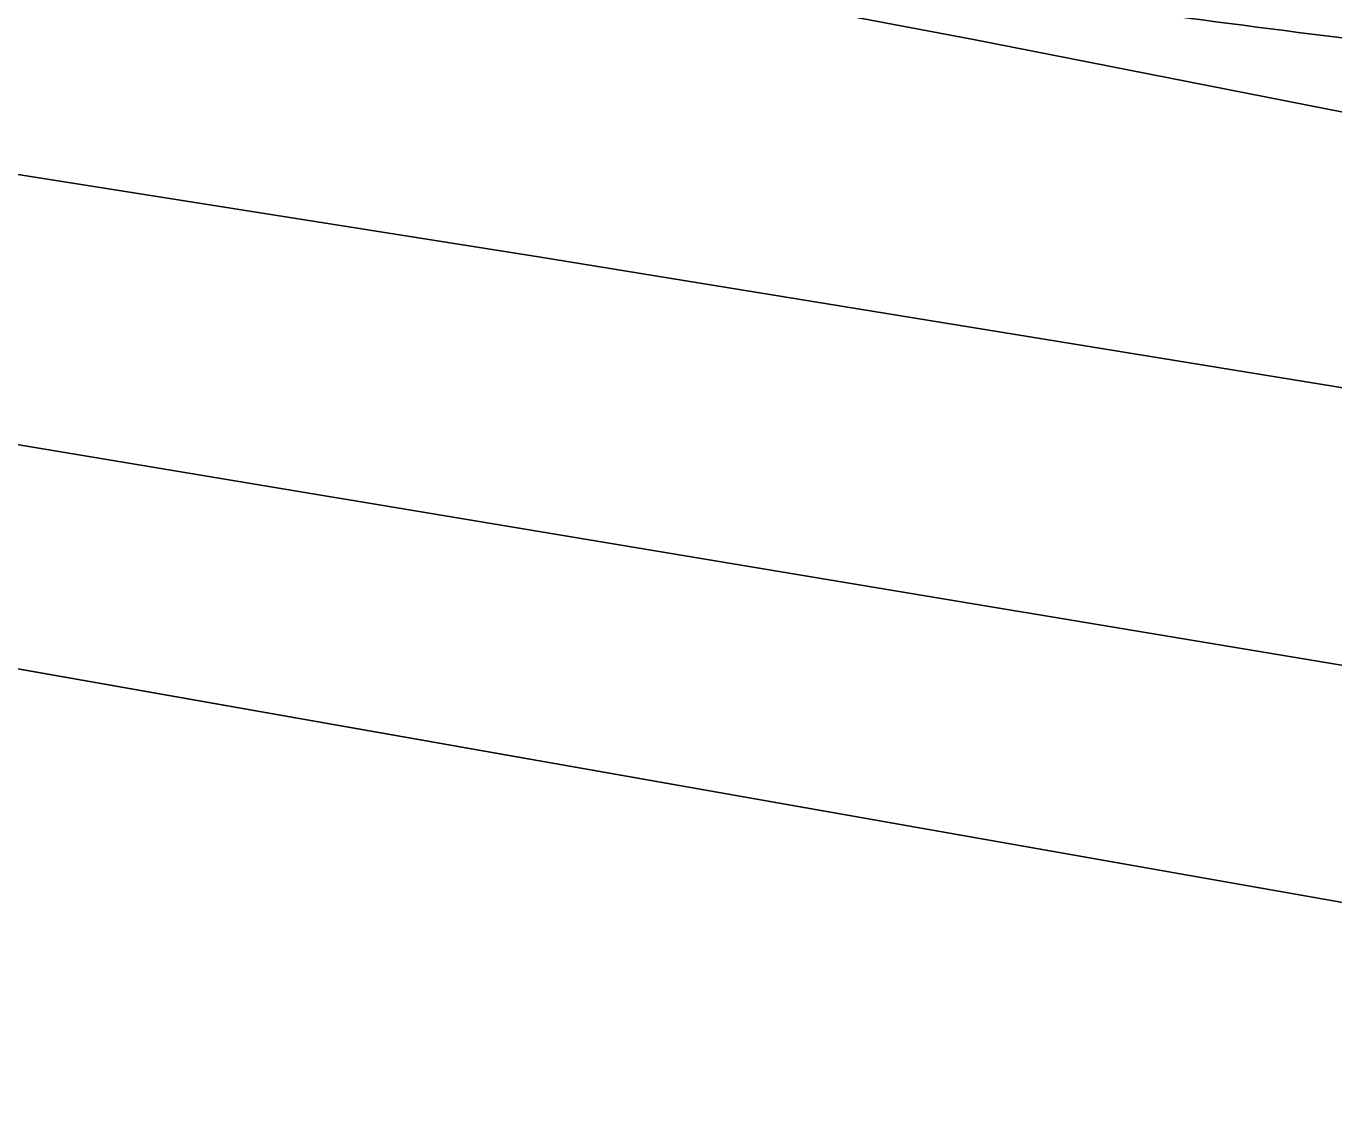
# Model space of a CAD drawing. Extents: x 3329332 to 3367211, y 631066 to 656469.
# Drawn here: x 3338074.1 to 3338183.4, y 648310.9 to 648401.2 of the extents above; entities that cross this region are included whole.
import ezdxf

# ---------------------------------------------------------------- set-up
doc = ezdxf.new("R2010")
doc.units = 0
for name, color, linetype in [('V-RIVR-EDGE', 7, 'Continuous'), ('V-TOPO-DPTH', 7, 'Continuous'), ('V-TOPO-MINR', 7, 'Continuous')]:
    doc.layers.add(name, color=color, linetype=linetype)

msp = doc.modelspace()

# ---------------------------------------------------------------- linework, layer by layer
at = {"layer": 'V-RIVR-EDGE'}
msp.add_spline([(3343636.8271070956, 646843.3989800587), (3343622.1108212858, 646851.5792317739), (3343608.9428611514, 646858.5922459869), (3343596.5399541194, 646861.3375356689), (3343585.2946953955, 646861.7531449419), (3343568.24393458, 646866.8367453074), (3343554.697763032, 646877.7287245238), (3343538.057816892, 646892.1185805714), (3343529.147033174, 646895.6308411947), (3343519.467360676, 646901.8596239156), (3343506.6900779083, 646910.0350810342), (3343488.8790585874, 646921.325408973), (3343476.1027347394, 646929.8886666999), (3343464.099135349, 646937.2866047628), (3343456.7481843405, 646944.2852351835), (3343449.7850339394, 646951.2829066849), (3343444.7484206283, 646953.23437568), (3343437.386921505, 646955.9671994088), (3343424.9830555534, 646958.3246884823), (3343409.480620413, 646962.2410513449), (3343396.697584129, 646968.089704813), (3343383.5277061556, 646974.3271178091), (3343375.7774475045, 646976.6730998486), (3343358.7228510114, 646980.205497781), (3343342.4448146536, 646984.1237784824), (3343324.996664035, 646985.3303316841), (3343315.3045255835, 646986.5177064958), (3343304.843498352, 646990.4216034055), (3343288.9638107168, 646998.60473188), (3343275.4109267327, 647006.7821068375), (3343264.954694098, 647012.6250067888), (3343248.681452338, 647018.4822905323), (3343233.954618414, 647022.3967355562), (3343209.925364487, 647028.2731976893), (3343162.260410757, 647042.3519666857), (3343147.918500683, 647045.1020509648), (3343128.926818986, 647049.4148447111), (3343116.5229530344, 647051.7723337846), (3343106.4526031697, 647056.8386736), (3343102.5793916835, 647058.7872658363), (3343086.688197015, 647062.3167870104), (3343081.258988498, 647062.3302118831), (3343073.506812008, 647063.9005927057), (3343064.593151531, 647066.249451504), (3343053.7481593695, 647071.7055097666), (3343047.940739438, 647075.5978996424), (3343041.7426421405, 647078.3278466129), (3343029.344529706, 647083.0121393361), (3343020.0488221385, 647087.6887607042), (3343006.4940203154, 647095.090534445), (3342971.6236099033, 647107.974257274), (3342951.4790744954, 647116.5557344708), (3342937.1515482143, 647125.1228278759), (3342928.2455590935, 647130.5740915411), (3342903.0586568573, 647138.7802340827), (3342877.487789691, 647148.5385379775), (3342858.8954156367, 647157.5039801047), (3342849.609297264, 647166.0586075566), (3342844.19159578, 647170.7256397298), (3342831.7934833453, 647175.4099324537), (3342823.655424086, 647177.7568734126), (3342803.887182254, 647181.6837843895), (3342796.52568313, 647184.4166081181), (3342787.2309344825, 647189.4810300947), (3342775.609382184, 647194.5512055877), (3342758.944504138, 647198.858245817), (3342732.97337041, 647203.5761007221), (3342721.3451056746, 647205.9316719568), (3342697.703652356, 647211.8071751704), (3342663.989931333, 647221.973416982), (3342635.705418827, 647232.1262339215), (3342620.593661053, 647237.2050396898), (3342601.9840264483, 647239.1900708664), (3342563.6166981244, 647249.3678197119), (3342526.798654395, 647258.7661316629), (3342490.762924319, 647270.8771300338), (3342457.056874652, 647284.1457767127), (3342444.661638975, 647289.9934712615), (3342438.029712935, 647274.1099479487), (3342415.16769651, 647281.5347357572), (3342391.925550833, 647292.0628873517), (3342329.1699355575, 647319.7520755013), (3342295.0780031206, 647333.7972823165), (3342283.068650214, 647338.8684167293), (3342254.791809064, 647352.1236385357), (3342236.19751717, 647360.3134794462), (3342218.3759497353, 647367.3380006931), (3342205.204153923, 647372.7998124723), (3342191.64743426, 647379.4259849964), (3342179.2579521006, 647387.6004831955), (3342172.2852125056, 647390.720148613), (3342149.820585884, 647402.0219835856), (3342116.8997266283, 647419.1667185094), (3342096.3664316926, 647427.3613540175), (3342074.6726116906, 647436.7222681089), (3342056.4594079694, 647442.1965458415), (3342048.7110671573, 647445.3181290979), (3342046.3909759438, 647448.0384868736), (3342044.4577264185, 647450.3700851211), (3342038.2586702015, 647452.712231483), (3342007.6463951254, 647462.4830013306), (3341964.2482070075, 647476.9390228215), (3341952.242689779, 647483.5613596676), (3341946.042674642, 647485.5157054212), (3341937.125178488, 647486.313361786), (3341928.594524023, 647486.7222586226), (3341922.397385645, 647489.8400062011), (3341906.513862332, 647496.4719322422), (3341894.505468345, 647501.9308672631), (3341878.2379801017, 647510.1149546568), (3341870.0932084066, 647509.7472913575), (3341856.9137412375, 647512.1066982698), (3341848.000080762, 647514.4555570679), (3341827.073231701, 647520.324347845), (3341821.2638939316, 647523.4411365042), (3341814.6789549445, 647526.5598430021), (3341810.025347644, 647526.571350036), (3341806.5332243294, 647525.8043790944), (3341795.289883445, 647526.9955895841), (3341774.7450814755, 647530.5366177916), (3341748.7854547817, 647539.9080799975), (3341739.1000287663, 647543.8100590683), (3341723.2049984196, 647545.7883778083), (3341703.4377155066, 647550.1030893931), (3341688.708963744, 647553.2419331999), (3341675.143613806, 647556.3779002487), (3341665.0684693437, 647559.505237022), (3341655.7785152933, 647566.5086620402), (3341650.35985489, 647570.787893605), (3341641.0583938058, 647573.1377113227), (3341619.3521078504, 647577.4572175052), (3341603.0731125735, 647580.9876975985), (3341588.7244900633, 647581.0231776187), (3341577.8641551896, 647580.2744261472), (3341570.499779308, 647581.843848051), (3341563.913881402, 647584.5747539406), (3341550.35620282, 647590.8131258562), (3341537.182489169, 647595.4993364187), (3341511.9936690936, 647602.9298777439), (3341494.1644303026, 647606.8519941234), (3341474.01126462, 647611.9432658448), (3341452.3126500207, 647619.3651768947), (3341435.647771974, 647623.672217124), (3341426.7293169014, 647624.0820728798), (3341409.6747204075, 647627.6144708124), (3341399.593822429, 647628.4150039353), (3341382.156219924, 647633.887363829), (3341364.3346524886, 647640.9118850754), (3341355.4209920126, 647643.2607438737), (3341344.179568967, 647645.2275555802), (3341336.034797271, 647644.8598922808), (3341320.5266086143, 647646.449451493), (3341290.677468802, 647651.176895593), (3341274.0145085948, 647656.2595370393), (3341268.5862589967, 647656.6607625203), (3341256.951281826, 647656.301729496), (3341232.5255970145, 647658.6889450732), (3341211.979836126, 647661.842172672), (3341186.0144559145, 647668.8868312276), (3341159.6564804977, 647673.9934456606), (3341146.4731776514, 647674.8016501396), (3341117.007043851, 647677.589132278), (3341103.433063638, 647677.2348938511), (3341097.616054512, 647677.2492776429), (3341091.8028810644, 647678.8148638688), (3341087.9296695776, 647680.7634561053), (3341085.2198599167, 647682.7091715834), (3341079.7954459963, 647684.661599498), (3341055.366884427, 647685.8854132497), (3341036.3684902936, 647687.4836027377), (3341024.7306363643, 647685.9611678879), (3341011.1547383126, 647684.8313282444), (3340999.5255146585, 647686.7990988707), (3340985.1855224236, 647690.3247843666), (3340953.8005228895, 647701.2608738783), (3340935.5930726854, 647709.0619552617), (3340923.584678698, 647714.5208902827), (3340917.0016575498, 647718.4151979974), (3340910.7968478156, 647718.4305407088), (3340908.0793667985, 647717.2738513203), (3340903.8135601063, 647717.2843994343), (3340894.5092222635, 647718.4708153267), (3340882.4893212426, 647719.2761430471), (3340860.789747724, 647726.3102534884), (3340855.75697009, 647729.812924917), (3340851.89047104, 647734.4761214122), (3340848.4060190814, 647736.811555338), (3340842.5909277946, 647737.6015403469), (3340826.314809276, 647742.2954222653), (3340811.5946877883, 647748.9244715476), (3340794.9432346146, 647758.6607202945), (3340781.396104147, 647769.1648989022), (3340774.827466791, 647778.8762157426), (3340770.949460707, 647778.8858049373), (3340766.3035247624, 647781.9997168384), (3340765.154506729, 647787.8196027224), (3340765.1631370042, 647791.3098081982), (3340761.6815618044, 647794.8086439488), (3340748.8985255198, 647800.6572974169), (3340736.8843780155, 647803.7894287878), (3340725.2589900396, 647807.3084018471), (3340719.4477344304, 647809.6495892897), (3340716.353959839, 647813.1474661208), (3340707.8348124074, 647818.2099702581), (3340686.534546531, 647829.8967290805), (3340660.9655972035, 647840.4306341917), (3340654.377781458, 647842.3859388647), (3340636.5533372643, 647848.2470582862), (3340626.477233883, 647850.986594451), (3340619.1090223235, 647851.0048139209), (3340608.2458106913, 647849.0926606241), (3340603.203443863, 647848.7173259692), (3340600.494593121, 647851.0508420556), (3340597.786701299, 647853.7721587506), (3340589.6467242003, 647855.343498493), (3340581.5086649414, 647857.6904394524), (3340569.1143881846, 647863.9259346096), (3340561.3708419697, 647868.9865209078), (3340557.892143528, 647873.6487584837), (3340534.6413675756, 647880.686704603), (3340500.541763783, 647891.6295065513), (3340470.702213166, 647900.2349567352), (3340445.522023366, 647911.1557035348), (3340419.5623966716, 647920.5271657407), (3340404.067632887, 647927.5459334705), (3340372.685510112, 647939.6454248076), (3340342.4696659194, 647952.9054412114), (3340306.057642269, 647969.6710058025), (3340282.828921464, 647985.6283659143), (3340275.0940055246, 647994.1791576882), (3340268.900702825, 647998.8481077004), (3340258.823640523, 648001.199843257), (3340240.223595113, 648007.0628805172), (3340208.8366777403, 648017.2233688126), (3340162.736351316, 648036.7275106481), (3340150.3468691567, 648044.9020088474), (3340132.923650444, 648056.1913778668), (3340120.1463676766, 648064.3668349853), (3340103.8769615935, 648071.7753211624), (3340062.4148997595, 648085.063146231), (3340020.562160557, 648097.1885283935), (3340008.159253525, 648099.9338180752), (3339970.575197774, 648113.2120539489), (3339931.446652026, 648129.2087297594), (3339889.974042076, 648138.2307481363), (3339851.5961656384, 648144.1426902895), (3339826.794187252, 648151.1844720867), (3339779.131151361, 648166.0388423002), (3339750.4607560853, 648176.9682193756), (3339726.4410913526, 648186.7226875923), (3339710.1716852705, 648194.1311737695), (3339698.5520508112, 648199.9769504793), (3339684.9905365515, 648204.6641199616), (3339657.470118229, 648210.1614117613), (3339640.4049736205, 648209.4280030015), (3339598.1414197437, 648212.2471294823), (3339566.358071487, 648218.9183712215), (3339519.0713291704, 648229.118175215), (3339492.7200661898, 648236.9393939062), (3339468.307806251, 648244.7558180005), (3339451.6400514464, 648247.899456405), (3339423.72320224, 648249.9075016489), (3339391.1489100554, 648250.3758514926), (3339356.2621980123, 648256.6669639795), (3339323.3125711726, 648262.1776806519), (3339267.0929899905, 648266.970331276), (3339191.493926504, 648276.0767345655), (3339142.6492693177, 648283.5657699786), (3339080.627062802, 648294.1898135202), (3339050.0051985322, 648300.0825772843), (3339012.788806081, 648305.2160414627), (3338936.4160592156, 648315.0999638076), (3338861.5935558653, 648324.5922498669), (3338841.0430003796, 648325.8064744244), (3338779.400923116, 648333.3271541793), (3338716.984203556, 648341.237552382), (3338619.6702238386, 648351.1732563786), (3338573.9260536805, 648357.879019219), (3338540.2008256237, 648363.3916537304), (3338502.213626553, 648370.4660387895), (3338454.128268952, 648371.3605460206), (3338406.04578811, 648373.4184550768), (3338372.6958947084, 648373.8887227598), (3338327.7215722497, 648378.2657641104), (3338302.9100046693, 648381.4295398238), (3338283.518056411, 648380.7018845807), (3338273.82495904, 648381.5014587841), (3338260.6522043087, 648386.5754699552), (3338248.6428514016, 648391.646604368), (3338238.5715426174, 648396.3251435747), (3338223.4501956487, 648397.5259432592), (3338149.397539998, 648404.6895078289), (3338106.754815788, 648410.9997987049), (3338090.4815740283, 648416.8570824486), (3338075.7662471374, 648425.4251347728), (3338068.017906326, 648428.5467180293), (3338061.041331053, 648430.1151810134), (3338050.188667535, 648432.4688344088), (3338042.0563617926, 648437.1425790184), (3338023.077146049, 648446.4967806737), (3338014.178828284, 648455.0504492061), (3338009.5482350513, 648464.3691708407), (3338008.012375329, 648470.5778162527), (3338005.6980376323, 648475.6249776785), (3338000.2832129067, 648481.4554116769), (3337993.311432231, 648484.962877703), (3337977.799407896, 648485.0012344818), (3337963.842421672, 648486.5869580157), (3337952.2227872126, 648492.4327347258), (3337934.79860958, 648503.3343031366), (3337924.3558018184, 648514.6064116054), (3337915.4689910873, 648527.8136874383), (3337906.963268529, 648538.3054000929), (3337897.6704377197, 648544.1454232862), (3337885.6534134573, 648546.1141528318), (3337868.6055294, 648552.3611550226), (3337833.747584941, 648570.2862857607), (3337831.4265348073, 648572.6188429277), (3337828.3413904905, 648579.6069252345), (3337825.256246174, 648586.595007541), (3337821.7775477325, 648591.257245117), (3337805.128012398, 648601.7690950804), (3337772.198522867, 648615.4236245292), (3337745.0716586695, 648623.2467610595), (3337725.3043757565, 648627.561472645), (3337697.3971157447, 648633.4475239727), (3337655.9264236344, 648643.2451435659), (3337633.050982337, 648645.2407228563), (3337587.683105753, 648647.2919194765), (3337530.6735395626, 648646.2694788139), (3337482.1965456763, 648645.6137425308), (3337469.4000845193, 648646.0331874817), (3337459.3258989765, 648649.5483248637), (3337449.6337605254, 648650.7356996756), (3337425.977923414, 648650.7941937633), (3337387.1921090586, 648648.5632820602), (3337346.0785321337, 648645.9503232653), (3337294.491462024, 648642.1998534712), (3337235.915350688, 648634.9764387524), (3337203.720228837, 648631.9536242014), (3337180.834239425, 648629.6833967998), (3337120.3162482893, 648621.3013748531), (3337079.5770471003, 648613.2582486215), (3337041.950798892, 648609.4732577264), (3337018.288249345, 648606.8171475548), (3336982.5914149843, 648599.1493559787), (3336951.5549003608, 648594.1846616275), (3336908.505197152, 648592.7398992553), (3336875.1648929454, 648597.088173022), (3336858.1045429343, 648598.2937673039), (3336851.1308444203, 648601.025632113), (3336844.931788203, 648603.367778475), (3336839.116696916, 648604.1577634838), (3336830.97288414, 648604.1779007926), (3336822.0457987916, 648601.0975510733), (3336811.5607985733, 648595.3064327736), (3336803.0243905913, 648593.38852596), (3336796.0430207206, 648593.017985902), (3336789.068363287, 648595.3620501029), (3336779.3743069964, 648595.773823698), (3336757.2572063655, 648590.787074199), (3336729.690759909, 648577.6699367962), (3336702.1377383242, 648569.9820079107), (3336685.851071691, 648570.4100831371), (3336673.8330885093, 648571.991012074), (3336663.7483548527, 648571.2403427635), (3336652.882266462, 648568.1647876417), (3336636.9603863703, 648559.2846893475), (3336627.2586587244, 648556.5940580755), (3336614.4593208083, 648555.8501012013), (3336584.9759264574, 648551.6571723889), (3336546.1862764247, 648547.8750582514), (3336510.1064360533, 648542.1472286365), (3336477.9017250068, 648535.2464080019), (3336448.4029879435, 648524.8486694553), (3336423.931274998, 648508.6214558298), (3336410.7115332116, 648494.6932371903), (3336400.5932373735, 648480.3695465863), (3336397.4630238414, 648469.1310002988), (3336394.711021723, 648454.0134890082), (3336388.0781367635, 648437.7421650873), (3336381.4500464, 648423.409844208), (3336375.9901524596, 648411.0136496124), (3336372.482686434, 648404.0418689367), (3336364.323530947, 648397.8571965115), (3336361.2134547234, 648394.762463), (3336359.6555398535, 648392.0516944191), (3336357.7011941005, 648385.8516792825), (3336351.0903642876, 648378.4997693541), (3336344.851033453, 648364.5542901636), (3336339.7981185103, 648359.9131488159), (3336331.2597926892, 648357.2196407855), (3336326.2116723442, 648354.5175024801), (3336319.2197543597, 648349.8811557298), (3336309.8904846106, 648340.9847558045), (3336302.5136427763, 648337.5127697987), (3336295.1348831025, 648333.2651825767), (3336286.9699740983, 648324.753706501), (3336280.3696924, 648321.6676032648), (3336267.1739236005, 648317.4343998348), (3336257.8667089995, 648317.457413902), (3336251.6618992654, 648317.4727566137), (3336242.352766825, 648316.7201694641), (3336231.4924319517, 648315.9714179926), (3336219.8584136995, 648316.0001855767), (3336194.6504152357, 648315.6747147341), (3336165.5749588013, 648319.6246397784), (3336148.122013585, 648318.8921899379), (3336131.0530332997, 648316.6075787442), (3336112.040255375, 648312.3887591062), (3336101.9488092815, 648308.9234855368), (3336086.414729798, 648300.0424283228), (3336075.546723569, 648296.1912719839), (3336060.4167463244, 648293.9018661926), (3336047.620285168, 648294.3213111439), (3336032.5056506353, 648298.2367150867), (3336021.6558638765, 648301.7537703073), (3336016.2304910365, 648303.3183976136), (3336006.536434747, 648303.7301712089), (3335978.6195855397, 648305.7382164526), (3335940.2158182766, 648301.1795421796), (3335891.725399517, 648295.0945973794), (3335848.668024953, 648290.5474301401), (3335790.1091741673, 648290.304426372), (3335753.2671574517, 648290.0077231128), (3335726.4993262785, 648286.1958824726), (3335694.691046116, 648282.7843083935), (3335674.8959545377, 648275.8528023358), (3335659.375299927, 648272.4009536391), (3335636.485474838, 648268.5795238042), (3335620.5808552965, 648266.6798364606), (3335591.8816924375, 648265.9751952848), (3335557.760033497, 648267.9985832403), (3335544.1870122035, 648268.0321454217), (3335523.2429025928, 648266.920525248), (3335504.6208020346, 648263.8641485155), (3335489.879584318, 648261.9615844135), (3335466.2323774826, 648265.5102839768), (3335442.1868219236, 648264.7941357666), (3335411.550573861, 648264.8698904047), (3335377.8042495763, 648261.8509115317), (3335309.145322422, 648254.6524287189), (3335266.481501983, 648252.4311062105), (3335243.9861899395, 648251.3233217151), (3335220.7162355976, 648250.6052556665), (3335202.4953605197, 648252.9771285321), (3335190.085741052, 648253.0078139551), (3335171.0777577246, 648250.7279973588), (3335140.040284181, 648245.3755023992), (3335097.7364556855, 648231.9070033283), (3335079.888997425, 648228.4609081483), (3335074.8475895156, 648228.4733741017), (3335068.641820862, 648228.100916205), (3335061.6614099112, 648228.1181767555), (3335052.348441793, 648225.8143871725), (3335042.2617902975, 648224.2881166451), (3335032.1655496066, 648218.883840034), (3335022.075062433, 648215.8063670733), (3335003.0651612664, 648212.7509492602), (3334965.832467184, 648211.2918030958), (3334950.711120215, 648212.4926027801), (3334915.8148189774, 648214.905709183), (3334852.211683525, 648213.5117695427), (3334793.257360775, 648210.1673198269), (3334744.7774901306, 648208.3481817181), (3334710.648159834, 648207.2691648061), (3334677.2905950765, 648204.6370276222), (3334638.509575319, 648204.3451189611), (3334608.649887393, 648204.8067563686), (3334566.769339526, 648205.6859208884), (3334543.1135024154, 648205.7444149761), (3334524.8839970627, 648204.6260823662), (3334499.6721629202, 648202.7494090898), (3334450.4205267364, 648202.4833912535), (3334410.477064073, 648202.5821599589), (3334380.228616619, 648202.6569556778), (3334353.8668055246, 648206.2123676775), (3334344.5576730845, 648205.4597805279), (3334325.5516075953, 648203.9555651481), (3334283.271752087, 648200.1820812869), (3334254.566835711, 648197.1506364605), (3334219.268350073, 648193.7476926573), (3334183.2000167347, 648192.6734703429), (3334158.3779010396, 648191.5714393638), (3334149.457528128, 648191.205693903), (3334137.0402373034, 648188.1339744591), (3334128.501911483, 648185.440466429), (3334111.044171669, 648182.7690135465), (3334081.563654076, 648179.7394865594), (3334057.1293389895, 648178.636496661), (3334040.8436312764, 648179.4523724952), (3334029.993844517, 648182.969427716), (3334019.911028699, 648182.9943596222), (3333987.3213938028, 648177.2578997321), (3333955.1224362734, 648172.6838827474), (3333933.013006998, 648170.799538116), (3333908.970328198, 648171.2467917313), (3333889.5831745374, 648172.4581395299), (3333868.256058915, 648173.2864813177), (3333818.617581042, 648173.4092230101), (3333772.0776723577, 648171.973090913), (3333733.678699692, 648169.3534196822), (3333687.913433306, 648167.5275691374), (3333647.9594225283, 648163.3605311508), (3333617.3135852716, 648159.5582797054), (3333590.539041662, 648153.0318348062), (3333562.604931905, 648148.059469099), (3333531.5645816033, 648141.5435723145), (3333511.0063547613, 648139.6553920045), (3333488.8978844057, 648138.1588479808), (3333475.711704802, 648137.8036506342), (3333461.743211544, 648134.7357668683), (3333439.4028820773, 648130.067855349)], degree=3, dxfattribs=at)
at = {"layer": 'V-TOPO-DPTH'}
for points in [[(3336982.7720334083, 648474.4389676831), (3337919.727413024, 648409.4825739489), (3337947.6838134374, 648406.5979694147), (3337975.595691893, 648403.35918257), (3338003.440787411, 648399.5891222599), (3338031.2413609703, 648395.4648796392), (3338116.9031699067, 648381.9213908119), (3338187.4470472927, 648370.4469123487), (3338257.9186963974, 648358.555668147), (3338328.2820030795, 648346.0392753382), (3338398.57308148, 648333.106116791), (3338738.0620172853, 648269.082800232), (3338755.598312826, 648265.8760082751), (3338773.1565824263, 648262.7988096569), (3338790.7478131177, 648259.9160010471), (3338808.3610178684, 648257.1627857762), (3338947.6233134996, 648236.1822894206), (3339034.8388757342, 648222.755936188)], [(3336982.7720334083, 648474.4389676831), (3337919.727413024, 648409.4825739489), (3337947.6838134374, 648406.5979694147), (3337975.595691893, 648403.35918257), (3338003.440787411, 648399.5891222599), (3338031.2413609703, 648395.4648796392), (3338116.9031699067, 648381.9213908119), (3338187.4470472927, 648370.4469123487), (3338257.9186963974, 648358.555668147), (3338328.2820030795, 648346.0392753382), (3338398.57308148, 648333.106116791), (3338738.0620172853, 648269.082800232), (3338755.598312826, 648265.8760082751), (3338773.1565824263, 648262.7988096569), (3338790.7478131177, 648259.9160010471), (3338808.3610178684, 648257.1627857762), (3338947.6233134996, 648236.1822894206), (3339034.8388757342, 648222.755936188)], [(3339316.153767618, 648151.4587064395), (3338836.843545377, 648216.8387125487), (3338801.009225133, 648221.9090623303), (3338765.2114367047, 648227.2175623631), (3338729.4684459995, 648232.883287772), (3338693.76198711, 648238.7871634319), (3338668.0704922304, 648243.1670239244), (3338619.5529304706, 648251.481225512), (3338571.045021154, 648259.8510823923), (3338522.5515905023, 648268.3044222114), (3338474.0678122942, 648276.8134173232), (3337986.284111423, 648362.853183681), (3337977.7555562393, 648364.2782085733), (3337969.212009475, 648365.6001977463), (3337960.645975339, 648366.7676333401), (3336978.1150619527, 648437.3655455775)], [(3336978.1150619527, 648437.3655455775), (3337960.645975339, 648366.7676333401), (3337969.212009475, 648365.6001977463), (3337977.7555562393, 648364.2782085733), (3337986.284111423, 648362.853183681), (3338474.0678122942, 648276.8134173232), (3338522.5515905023, 648268.3044222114), (3338571.045021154, 648259.8510823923), (3338619.5529304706, 648251.481225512), (3338668.0704922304, 648243.1670239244), (3338693.76198711, 648238.7871634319), (3338729.4684459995, 648232.883287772), (3338765.2114367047, 648227.2175623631), (3338801.009225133, 648221.9090623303), (3338836.843545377, 648216.8387125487), (3339316.153767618, 648151.4587064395)]]:
    msp.add_lwpolyline(points, dxfattribs=at)
at = {"layer": 'V-TOPO-MINR'}
for points in [[(3339041.480670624, 648234.8329236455), (3338988.5260963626, 648243.6878931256), (3338935.5320642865, 648252.3035755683), (3338882.5117269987, 648260.7597333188), (3338796.5181183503, 648274.275675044), (3338786.4850753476, 648275.911971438), (3338776.4656545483, 648277.6252556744), (3338766.4666670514, 648279.4540216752), (3338756.4813017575, 648281.3597755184), (3338153.2715135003, 648400.0958853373), (3338124.4842036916, 648405.5616494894), (3338095.6519659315, 648410.7687105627), (3338066.752336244, 648415.5877170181), (3338037.8077786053, 648420.1480203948), (3338008.7960536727, 648424.2294266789), (3337979.7397585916, 648427.9314509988), (3337950.6166082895, 648431.0644023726), (3337921.448887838, 648433.8179717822), (3337008.4450349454, 648504.932441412)], [(3339034.8388757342, 648222.755936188), (3338947.6233134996, 648236.1822894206), (3338808.3610178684, 648257.1627857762), (3338790.7478131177, 648259.9160010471), (3338773.1565824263, 648262.7988096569), (3338755.598312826, 648265.8760082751), (3338738.0620172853, 648269.082800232), (3338398.57308148, 648333.106116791), (3338328.2820030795, 648346.0392753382), (3338257.9186963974, 648358.555668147), (3338187.4470472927, 648370.4469123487), (3338116.9031699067, 648381.9213908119), (3338031.2413609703, 648395.4648796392), (3338003.440787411, 648399.5891222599), (3337975.595691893, 648403.35918257), (3337947.6838134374, 648406.5979694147), (3337919.727413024, 648409.4825739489), (3336982.7720334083, 648474.4389676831)], [(3339114.346689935, 648196.0088264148), (3338821.7510590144, 648238.0674986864), (3338795.5703590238, 648241.9718252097), (3338769.4193713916, 648246.0598661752), (3338743.3129522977, 648250.4234788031), (3338717.236245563, 648254.9708058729), (3338592.871949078, 648277.3341997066), (3338504.6059529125, 648293.0311290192), (3338416.3007164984, 648308.501511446), (3338327.9366197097, 648323.632073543), (3338239.5332826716, 648338.536088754), (3338006.4428074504, 648377.3721249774), (3337989.273657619, 648380.0692770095), (3337972.0757573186, 648382.5534444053), (3337954.8347313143, 648384.7181348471), (3337937.56495484, 648386.6698406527), (3337013.3624604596, 648453.0603778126)], [(3339316.153767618, 648151.4587064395), (3338836.843545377, 648216.8387125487), (3338801.009225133, 648221.9090623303), (3338765.2114367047, 648227.2175623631), (3338729.4684459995, 648232.883287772), (3338693.76198711, 648238.7871634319), (3338668.0704922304, 648243.1670239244), (3338619.5529304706, 648251.481225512), (3338571.045021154, 648259.8510823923), (3338522.5515905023, 648268.3044222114), (3338474.0678122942, 648276.8134173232), (3337986.284111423, 648362.853183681), (3337977.7555562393, 648364.2782085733), (3337969.212009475, 648365.6001977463), (3337960.645975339, 648366.7676333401), (3336978.1150619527, 648437.3655455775)]]:
    msp.add_lwpolyline(points, dxfattribs=at)

doc.saveas('drawing.dxf')
